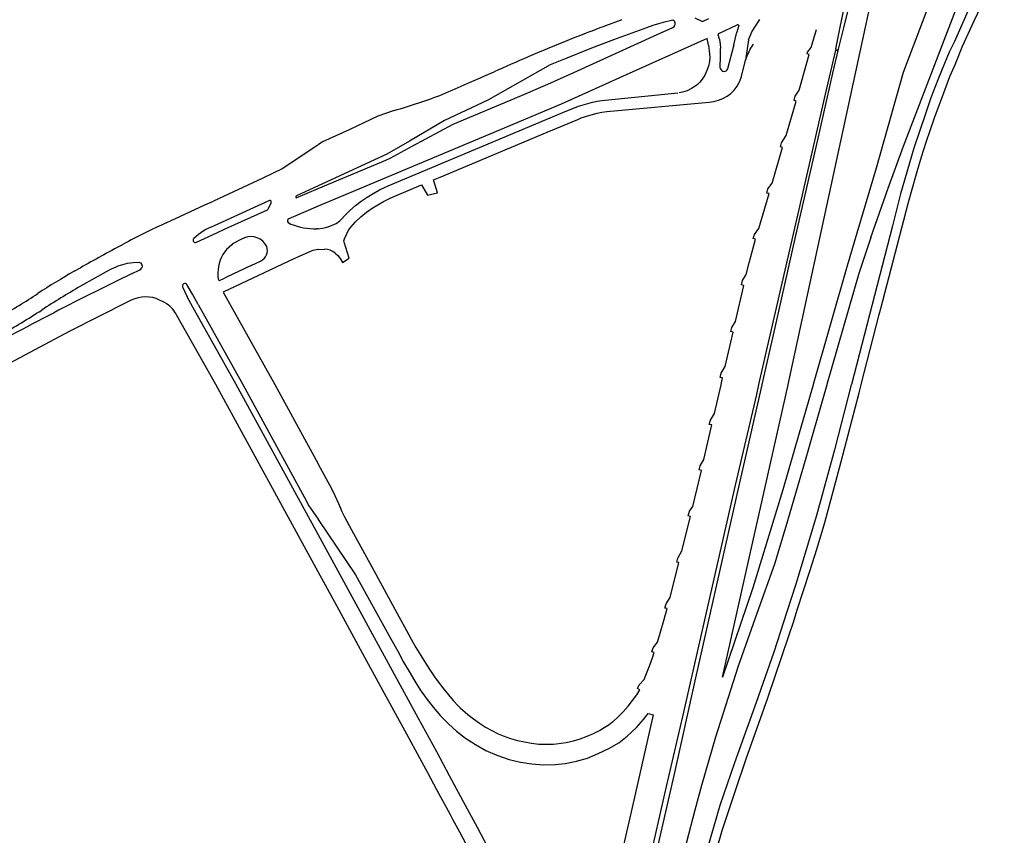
# Model space of a CAD drawing. Extents: x 148869 to 161638, y 453607 to 469810.
# Tile 998 of 1056: x 159149.74 to 159153.85, y 459853.94 to 459857.34. Entities that reach past the tile are written whole.
import ezdxf

# ---------------------------------------------------------------- set-up
doc = ezdxf.new("R2010")
doc.units = 0
doc.layers.add('LKI_V01_KANTRIJWEG', color=252, linetype='CONTINUOUS')

msp = doc.modelspace()

# ---------------------------------------------------------------- linework, layer by layer
at = {"layer": 'LKI_V01_KANTRIJWEG'}
for p, q in [((159152.2534, 459857.3434), (159152.185, 459857.3179)), ((159152.2534, 459857.3434), (159152.185, 459857.3179)), ((159152.4003, 459857.2809), (159152.4667, 459857.3112)), ((159152.4003, 459857.2809), (159152.4667, 459857.3112)), ((159152.6584, 459857.2862), (159152.7353, 459857.3218)), ((159152.6584, 459857.2862), (159152.7353, 459857.3218)), ((159152.7416, 459857.3197), (159152.7342, 459857.2911)), ((159152.7416, 459857.3197), (159152.7342, 459857.2911)), ((159152.6609, 459857.2625), (159152.6559, 459857.2805)), ((159152.6609, 459857.2625), (159152.6559, 459857.2805)), ((159152.7212, 459857.239), (159152.7342, 459857.2911)), ((159152.7212, 459857.239), (159152.7342, 459857.2911)), ((159152.7826, 459857.2597), (159152.7905, 459857.2781)), ((159152.7826, 459857.2597), (159152.7905, 459857.2781)), ((159152.6146, 459857.2374), (159152.6091, 459857.2642)), ((159152.6146, 459857.2374), (159152.6091, 459857.2642)), ((159152.6146, 459857.2374), (159152.6197, 459857.2014)), ((159152.6146, 459857.2374), (159152.6197, 459857.2014)), ((159152.7212, 459857.239), (159152.6954, 459857.1382)), ((159152.7212, 459857.239), (159152.6954, 459857.1382)), ((159152.7826, 459857.2597), (159152.7696, 459857.174)), ((159152.7826, 459857.2597), (159152.7696, 459857.174)), ((159151.6834, 459857.1098), (159151.7191, 459857.1256)), ((159151.6834, 459857.1098), (159151.7191, 459857.1256)), ((159150.7521, 459856.6819), (159150.5457, 459856.5854)), ((159150.7521, 459856.6819), (159150.5457, 459856.5854)), ((159150.8915, 459856.5994), (159150.9831, 459856.6376)), ((159150.8915, 459856.5994), (159150.9831, 459856.6376)), ((159150.9831, 459856.6493), (159150.8931, 459856.6078)), ((159150.9831, 459856.6493), (159150.8931, 459856.6078)), ((159153.4506, 459856.5747), (159153.4641, 459856.6259)), ((159153.4506, 459856.5747), (159153.4641, 459856.6259)), ((159150.5102, 459856.5691), (159150.5457, 459856.5854)), ((159150.5102, 459856.5691), (159150.5457, 459856.5854)), ((159150.78, 459856.5882), (159150.5828, 459856.4974)), ((159150.78, 459856.5882), (159150.5828, 459856.4974)), ((159150.7759, 459856.5542), (159150.7867, 459856.5784)), ((159150.7759, 459856.5542), (159150.7867, 459856.5784)), ((159153.3353, 459856.1366), (159153.4506, 459856.5747)), ((159153.3353, 459856.1366), (159153.4506, 459856.5747)), ((159150.3481, 459856.4948), (159150.5102, 459856.5691)), ((159150.3481, 459856.4948), (159150.5102, 459856.5691)), ((159150.5946, 459856.4694), (159150.7719, 459856.549)), ((159150.5946, 459856.4694), (159150.7719, 459856.549)), ((159150.9831, 459856.5648), (159150.8615, 459856.5116)), ((159150.9831, 459856.5648), (159150.8615, 459856.5116)), ((159150.5828, 459856.4974), (159150.5485, 459856.4816)), ((159150.5828, 459856.4974), (159150.5485, 459856.4816)), ((159150.8586, 459856.4959), (159150.8697, 459856.4892)), ((159150.8586, 459856.4959), (159150.8697, 459856.4892)), ((159150.4747, 459856.4134), (159150.5601, 459856.4532)), ((159150.4747, 459856.4134), (159150.5601, 459856.4532)), ((159150.5601, 459856.4532), (159150.5946, 459856.4694)), ((159150.5601, 459856.4532), (159150.5946, 459856.4694)), ((159150.9831, 459856.4697), (159150.978, 459856.4697)), ((159150.9831, 459856.4697), (159150.978, 459856.4697)), ((159153.2359, 459856.4507), (159153.1948, 459856.315)), ((159153.2359, 459856.4507), (159153.1948, 459856.315)), ((159153.2936, 459856.4335), (159153.2432, 459856.2823)), ((159153.2936, 459856.4335), (159153.2432, 459856.2823)), ((159150.1652, 459856.4031), (159150.1688, 459856.4056)), ((159150.1652, 459856.4031), (159150.1688, 459856.4056)), ((159150.9831, 459856.3836), (159150.9818, 459856.3834)), ((159150.9831, 459856.3836), (159150.9818, 459856.3834)), ((159150.9831, 459856.3836), (159151.0102, 459856.3843)), ((159150.9831, 459856.3836), (159151.0102, 459856.3843)), ((159150.7035, 459856.3156), (159150.7432, 459856.3346)), ((159150.7035, 459856.3156), (159150.7432, 459856.3346)), ((159151.0859, 459856.3284), (159151.1128, 459856.3472)), ((159151.0859, 459856.3284), (159151.1128, 459856.3472)), ((159149.9633, 459856.2922), (159149.9898, 459856.3069)), ((159149.9633, 459856.2922), (159149.9898, 459856.3069)), ((159150.11, 459856.2964), (159149.9902, 459856.2299)), ((159150.11, 459856.2964), (159149.9902, 459856.2299)), ((159153.1948, 459856.315), (159153.0527, 459855.8195)), ((159153.1948, 459856.315), (159153.0527, 459855.8195)), ((159153.2432, 459856.2823), (159153.1103, 459855.8195)), ((159153.2432, 459856.2823), (159153.1103, 459855.8195)), ((159150.5715, 459856.254), (159150.5953, 459856.2649)), ((159150.5715, 459856.254), (159150.5953, 459856.2649)), ((159150.417, 459856.2267), (159150.4358, 459856.1858)), ((159150.417, 459856.2267), (159150.4358, 459856.1858)), ((159150.4582, 459856.197), (159150.4348, 459856.2373)), ((159150.4582, 459856.197), (159150.4348, 459856.2373)), ((159150.5867, 459856.2047), (159150.8022, 459855.8195)), ((159150.5867, 459856.2047), (159150.8022, 459855.8195)), ((159150.3475, 459856.1588), (159150.3069, 459856.1778)), ((159150.3475, 459856.1588), (159150.3069, 459856.1778)), ((159150.3503, 459856.1567), (159150.3475, 459856.1588)), ((159150.3503, 459856.1567), (159150.3475, 459856.1588)), ((159150.4596, 459856.1417), (159150.4358, 459856.1858)), ((159150.4596, 459856.1417), (159150.4358, 459856.1858)), ((159150.4824, 459856.153), (159150.4582, 459856.197)), ((159150.4824, 459856.153), (159150.4582, 459856.197)), ((159150.4864, 459856.0941), (159150.4596, 459856.1417)), ((159150.4864, 459856.0941), (159150.4596, 459856.1417)), ((159150.4824, 459856.153), (159150.509, 459856.1055)), ((159150.4824, 459856.153), (159150.509, 459856.1055)), ((159153.3287, 459856.1115), (159153.3353, 459856.1366)), ((159153.3287, 459856.1115), (159153.3353, 459856.1366)), ((159150.5565, 459855.8195), (159150.3934, 459856.108)), ((159150.5565, 459855.8195), (159150.3934, 459856.108)), ((159150.6411, 459855.8195), (159150.4864, 459856.0941)), ((159150.6411, 459855.8195), (159150.4864, 459856.0941)), ((159150.509, 459856.1055), (159150.6693, 459855.8195)), ((159150.509, 459856.1055), (159150.6693, 459855.8195)), ((159153.2541, 459855.8195), (159153.3287, 459856.1115)), ((159153.2541, 459855.8195), (159153.3287, 459856.1115)), ((159150.9831, 459855.0368), (159150.5565, 459855.8195)), ((159150.9831, 459855.0368), (159150.5565, 459855.8195)), ((159150.9831, 459855.1928), (159150.6411, 459855.8195)), ((159150.9831, 459855.1928), (159150.6411, 459855.8195)), ((159150.8023, 459855.8195), (159150.9831, 459855.487)), ((159150.8023, 459855.8195), (159150.9831, 459855.487))]:
    msp.add_line(p, q, dxfattribs=at)
for points in [[(159153.6282, 459857.6587), (159153.6189, 459857.6225), (159153.4291, 459857.1234), (159153.316, 459856.7226), (159153.2359, 459856.4507)], [(159153.6282, 459857.6587), (159153.6189, 459857.6225), (159153.4291, 459857.1234), (159153.316, 459856.7226), (159153.2359, 459856.4507)], [(159153.2936, 459856.4335), (159153.3668, 459856.6401), (159153.4301, 459856.8147), (159153.6677, 459857.434), (159153.7142, 459857.5639), (159153.7415, 459857.6523)], [(159153.2936, 459856.4335), (159153.3668, 459856.6401), (159153.4301, 459856.8147), (159153.6677, 459857.434), (159153.7142, 459857.5639), (159153.7415, 459857.6523)], [(159153.8094, 459857.6286), (159153.71, 459857.4048), (159153.6429, 459857.2524), (159153.6211, 459857.2075), (159153.6012, 459857.1597), (159153.5741, 459857.0918), (159153.5447, 459857.0166), (159153.5217, 459856.9507), (159153.4739, 459856.8065), (159153.4178, 459856.6157), (159153.3847, 459856.4824), (159153.2125, 459855.8195)], [(159153.8094, 459857.6286), (159153.71, 459857.4048), (159153.6429, 459857.2524), (159153.6211, 459857.2075), (159153.6012, 459857.1597), (159153.5741, 459857.0918), (159153.5447, 459857.0166), (159153.5217, 459856.9507), (159153.4739, 459856.8065), (159153.4178, 459856.6157), (159153.3847, 459856.4824), (159153.2125, 459855.8195)], [(159153.4641, 459856.6259), (159153.487, 459856.7085), (159153.5059, 459856.7709), (159153.5256, 459856.832), (159153.5617, 459856.9376), (159153.5886, 459857.0117), (159153.6238, 459857.1063), (159153.6477, 459857.1596), (159153.6772, 459857.2325), (159153.7259, 459857.3385), (159153.7536, 459857.3967), (159153.7971, 459857.4911), (159153.8518, 459857.6056)], [(159153.4641, 459856.6259), (159153.487, 459856.7085), (159153.5059, 459856.7709), (159153.5256, 459856.832), (159153.5617, 459856.9376), (159153.5886, 459857.0117), (159153.6238, 459857.1063), (159153.6477, 459857.1596), (159153.6772, 459857.2325), (159153.7259, 459857.3385), (159153.7536, 459857.3967), (159153.7971, 459857.4911), (159153.8518, 459857.6056)], [(159152.9489, 459855.8195), (159153.3014, 459857.4486), (159153.3037, 459857.4594)], [(159152.9489, 459855.8195), (159153.3014, 459857.4486), (159153.3037, 459857.4594)], [(159153.2013, 459857.3999), (159153.1801, 459857.3094), (159153.1575, 459857.2201)], [(159153.2013, 459857.3999), (159153.1801, 459857.3094), (159153.1575, 459857.2201)], [(159153.1479, 459857.2221), (159153.1656, 459857.3119), (159153.1829, 459857.3914)], [(159153.1479, 459857.2221), (159153.1656, 459857.3119), (159153.1829, 459857.3914)], [(159152.383, 459857.3189), (159152.3564, 459857.31), (159152.2183, 459857.2591), (159152.1268, 459857.2242), (159152.0225, 459857.1829), (159151.9541, 459857.1548), (159151.6932, 459857.0065), (159151.512, 459856.9218), (159151.3649, 459856.8363)], [(159152.383, 459857.3189), (159152.3564, 459857.31), (159152.2183, 459857.2591), (159152.1268, 459857.2242), (159152.0225, 459857.1829), (159151.9541, 459857.1548), (159151.6932, 459857.0065), (159151.512, 459856.9218), (159151.3649, 459856.8363)], [(159152.4725, 459857.3377), (159152.4692, 459857.3396), (159152.4655, 459857.3408), (159152.4605, 459857.3407), (159152.426, 459857.332), (159152.4068, 459857.3266), (159152.383, 459857.3189)], [(159152.4725, 459857.3377), (159152.4692, 459857.3396), (159152.4655, 459857.3408), (159152.4605, 459857.3407), (159152.426, 459857.332), (159152.4068, 459857.3266), (159152.383, 459857.3189)], [(159152.5587, 459857.3506), (159152.5906, 459857.3356), (159152.6172, 459857.3485)], [(159152.5587, 459857.3506), (159152.5906, 459857.3356), (159152.6172, 459857.3485)], [(159152.7905, 459857.2781), (159152.7971, 459857.2923), (159152.8085, 459857.3123), (159152.83, 459857.3438)], [(159152.7905, 459857.2781), (159152.7971, 459857.2923), (159152.8085, 459857.3123), (159152.83, 459857.3438)], [(159151.3768, 459856.8148), (159151.5474, 459856.9072), (159151.8332, 459857.0272), (159151.9435, 459857.0742), (159152.053, 459857.1225), (159152.4003, 459857.2809)], [(159151.3768, 459856.8148), (159151.5474, 459856.9072), (159151.8332, 459857.0272), (159151.9435, 459857.0742), (159152.053, 459857.1225), (159152.4003, 459857.2809)], [(159152.978, 459857.0232), (159152.9944, 459857.0483), (159153.0364, 459857.1978), (159153.0271, 459857.2003), (159153.0291, 459857.208), (159153.0445, 459857.2278), (159153.0672, 459857.3025)], [(159152.978, 459857.0232), (159152.9944, 459857.0483), (159153.0364, 459857.1978), (159153.0271, 459857.2003), (159153.0291, 459857.208), (159153.0445, 459857.2278), (159153.0672, 459857.3025)], [(159152.6091, 459857.2642), (159152.2706, 459857.1126), (159151.9989, 459856.9909), (159151.7449, 459856.8834), (159150.9831, 459856.5648)], [(159152.6091, 459857.2642), (159152.2706, 459857.1126), (159151.9989, 459856.9909), (159151.7449, 459856.8834), (159150.9831, 459856.5648)], [(159152.6609, 459857.2625), (159152.6607, 459857.2609), (159152.6644, 459857.2405), (159152.6659, 459857.2246), (159152.6658, 459857.2234)], [(159152.6609, 459857.2625), (159152.6607, 459857.2609), (159152.6644, 459857.2405), (159152.6659, 459857.2246), (159152.6658, 459857.2234)], [(159152.7696, 459857.174), (159152.7765, 459857.1931), (159152.785, 459857.2112), (159152.7898, 459857.2202), (159152.803, 459857.2407)], [(159152.7696, 459857.174), (159152.7765, 459857.1931), (159152.785, 459857.2112), (159152.7898, 459857.2202), (159152.803, 459857.2407)], [(159152.62, 459857.1995), (159152.6203, 459857.1863), (159152.619, 459857.1694), (159152.6149, 459857.1497), (159152.6087, 459857.1307), (159152.6004, 459857.1122), (159152.5891, 459857.0955), (159152.5793, 459857.083), (159152.5691, 459857.0727), (159152.5625, 459857.0676)], [(159152.62, 459857.1995), (159152.6203, 459857.1863), (159152.619, 459857.1694), (159152.6149, 459857.1497), (159152.6087, 459857.1307), (159152.6004, 459857.1122), (159152.5891, 459857.0955), (159152.5793, 459857.083), (159152.5691, 459857.0727), (159152.5625, 459857.0676)], [(159152.6657, 459857.1384), (159152.6637, 459857.1451), (159152.6661, 459857.1888), (159152.6658, 459857.2234)], [(159152.6657, 459857.1384), (159152.6637, 459857.1451), (159152.6661, 459857.1888), (159152.6658, 459857.2234)], [(159153.1479, 459857.2221), (159153.1025, 459857.0322), (159152.9914, 459856.5448), (159152.8249, 459855.8195)], [(159153.1479, 459857.2221), (159153.1025, 459857.0322), (159152.9914, 459856.5448), (159152.8249, 459855.8195)], [(159153.1575, 459857.2201), (159153.1331, 459857.1196), (159153.0708, 459856.842), (159152.979, 459856.4421), (159152.8899, 459856.0441), (159152.8385, 459855.8195)], [(159153.1575, 459857.2201), (159153.1331, 459857.1196), (159153.0708, 459856.842), (159152.979, 459856.4421), (159152.8899, 459856.0441), (159152.8385, 459855.8195)], [(159152.1157, 459856.9434), (159152.1503, 459856.953), (159152.17, 459856.9567), (159152.19, 459856.9593), (159152.6175, 459856.9982), (159152.6375, 459857.0014), (159152.6567, 459857.007), (159152.6754, 459857.014), (159152.6931, 459857.0234), (159152.7091, 459857.0356), (159152.7232, 459857.0495), (159152.7354, 459857.0651), (159152.7469, 459857.087), (159152.7529, 459857.1059), (159152.7696, 459857.174)], [(159152.1157, 459856.9434), (159152.1503, 459856.953), (159152.17, 459856.9567), (159152.19, 459856.9593), (159152.6175, 459856.9982), (159152.6375, 459857.0014), (159152.6567, 459857.007), (159152.6754, 459857.014), (159152.6931, 459857.0234), (159152.7091, 459857.0356), (159152.7232, 459857.0495), (159152.7354, 459857.0651), (159152.7469, 459857.087), (159152.7529, 459857.1059), (159152.7696, 459857.174)], [(159152.5625, 459857.0676), (159152.5436, 459857.0557), (159152.5256, 459857.0465), (159152.5064, 459857.0408), (159152.4931, 459857.0382)], [(159152.5625, 459857.0676), (159152.5436, 459857.0557), (159152.5256, 459857.0465), (159152.5064, 459857.0408), (159152.4931, 459857.0382)], [(159150.9831, 459856.4697), (159151.0012, 459856.4724), (159151.021, 459856.4767), (159151.0399, 459856.4828), (159151.0584, 459856.4913), (159151.0749, 459856.5033), (159151.1024, 459856.5327), (159151.1162, 459856.5463), (159151.1402, 459856.5674), (159151.1634, 459856.5846), (159151.1884, 459856.6012), (159151.2139, 459856.6172), (159151.2402, 459856.6319), (159151.2613, 459856.6425), (159151.2761, 459856.6493), (159152.0067, 459856.9557), (159152.0719, 459856.9818), (159152.0911, 459856.9881), (159152.1298, 459856.9982), (159152.1494, 459857.0025), (159152.1691, 459857.0053), (159152.4868, 459857.0372)], [(159150.9831, 459856.4697), (159151.0012, 459856.4724), (159151.021, 459856.4767), (159151.0399, 459856.4828), (159151.0584, 459856.4913), (159151.0749, 459856.5033), (159151.1024, 459856.5327), (159151.1162, 459856.5463), (159151.1402, 459856.5674), (159151.1634, 459856.5846), (159151.1884, 459856.6012), (159151.2139, 459856.6172), (159151.2402, 459856.6319), (159151.2613, 459856.6425), (159151.2761, 459856.6493), (159152.0067, 459856.9557), (159152.0719, 459856.9818), (159152.0911, 459856.9881), (159152.1298, 459856.9982), (159152.1494, 459857.0025), (159152.1691, 459857.0053), (159152.4868, 459857.0372)], [(159152.668, 459855.8195), (159152.6742, 459855.8465), (159152.6644, 459855.8488), (159152.6685, 459855.8666), (159152.6853, 459855.8944), (159152.718, 459856.0377), (159152.7081, 459856.04), (159152.7122, 459856.0575), (159152.7284, 459856.0829), (159152.7624, 459856.2329), (159152.7527, 459856.236), (159152.7568, 459856.2541), (159152.7734, 459856.2791), (159152.7846, 459856.3278), (159152.8121, 459856.4261), (159152.8023, 459856.4291), (159152.8074, 459856.4459), (159152.8252, 459856.4705), (159152.8683, 459856.6166), (159152.8589, 459856.6191), (159152.864, 459856.6364), (159152.8811, 459856.6609), (159152.9252, 459856.8099), (159152.9156, 459856.8125), (159152.9205, 459856.8295), (159152.9397, 459856.8591), (159152.9819, 459857.0033), (159152.9728, 459857.0061), (159152.978, 459857.0232)], [(159152.668, 459855.8195), (159152.6742, 459855.8465), (159152.6644, 459855.8488), (159152.6685, 459855.8666), (159152.6853, 459855.8944), (159152.718, 459856.0377), (159152.7081, 459856.04), (159152.7122, 459856.0575), (159152.7284, 459856.0829), (159152.7624, 459856.2329), (159152.7527, 459856.236), (159152.7568, 459856.2541), (159152.7734, 459856.2791), (159152.7846, 459856.3278), (159152.8121, 459856.4261), (159152.8023, 459856.4291), (159152.8074, 459856.4459), (159152.8252, 459856.4705), (159152.8683, 459856.6166), (159152.8589, 459856.6191), (159152.864, 459856.6364), (159152.8811, 459856.6609), (159152.9252, 459856.8099), (159152.9156, 459856.8125), (159152.9205, 459856.8295), (159152.9397, 459856.8591), (159152.9819, 459857.0033), (159152.9728, 459857.0061), (159152.978, 459857.0232)], [(159151.3013, 459856.9641), (159151.2331, 459856.9396), (159151.1126, 459856.8835), (159151.0023, 459856.833), (159150.9831, 459856.8202)], [(159151.3013, 459856.9641), (159151.2331, 459856.9396), (159151.1126, 459856.8835), (159151.0023, 459856.833), (159150.9831, 459856.8202)], [(159152.0694, 459856.9267), (159152.0835, 459856.9328), (159152.1157, 459856.9434)], [(159152.0694, 459856.9267), (159152.0835, 459856.9328), (159152.1157, 459856.9434)], [(159151.1128, 459856.3472), (159151.0928, 459856.4131), (159151.0916, 459856.4198), (159151.0932, 459856.4276), (159151.1018, 459856.4459), (159151.1111, 459856.4636), (159151.1195, 459856.4767), (159151.14, 459856.4988), (159151.162, 459856.5197), (159151.1854, 459856.5389), (159151.21, 459856.5562), (159151.2573, 459856.5841), (159151.2844, 459856.5977), (159151.3143, 459856.6108), (159151.4152, 459856.6528), (159151.441, 459856.6098), (159151.4824, 459856.6203), (159151.4658, 459856.6737), (159151.4931, 459856.6859), (159151.9411, 459856.8735), (159152.0694, 459856.9267)], [(159151.1128, 459856.3472), (159151.0928, 459856.4131), (159151.0916, 459856.4198), (159151.0932, 459856.4276), (159151.1018, 459856.4459), (159151.1111, 459856.4636), (159151.1195, 459856.4767), (159151.14, 459856.4988), (159151.162, 459856.5197), (159151.1854, 459856.5389), (159151.21, 459856.5562), (159151.2573, 459856.5841), (159151.2844, 459856.5977), (159151.3143, 459856.6108), (159151.4152, 459856.6528), (159151.441, 459856.6098), (159151.4824, 459856.6203), (159151.4658, 459856.6737), (159151.4931, 459856.6859), (159151.9411, 459856.8735), (159152.0694, 459856.9267)], [(159150.9819, 459856.8194), (159150.8337, 459856.7201), (159150.7521, 459856.6819)], [(159150.9819, 459856.8194), (159150.8337, 459856.7201), (159150.7521, 459856.6819)], [(159151.3649, 459856.8363), (159151.2701, 459856.7811), (159150.9831, 459856.6493)], [(159151.3649, 459856.8363), (159151.2701, 459856.7811), (159150.9831, 459856.6493)], [(159150.9831, 459856.6376), (159151.2667, 459856.7559), (159151.2846, 459856.7648), (159151.3768, 459856.8148)], [(159150.9831, 459856.6376), (159151.2667, 459856.7559), (159151.2846, 459856.7648), (159151.3768, 459856.8148)], [(159150.666, 459856.4271), (159150.6262, 459856.4069), (159150.6223, 459856.4033)], [(159150.666, 459856.4271), (159150.6262, 459856.4069), (159150.6223, 459856.4033)], [(159150.6223, 459856.4033), (159150.6005, 459856.383), (159150.5853, 459856.3627)], [(159150.6223, 459856.4033), (159150.6005, 459856.383), (159150.5853, 459856.3627)], [(159150.9538, 459856.3768), (159150.8821, 459856.3438), (159150.5867, 459856.2047)], [(159150.9538, 459856.3768), (159150.8821, 459856.3438), (159150.5867, 459856.2047)], [(159151.0546, 459856.3685), (159151.066, 459856.3579), (159151.0756, 459856.3453), (159151.0859, 459856.3284)], [(159151.0546, 459856.3685), (159151.066, 459856.3579), (159151.0756, 459856.3453), (159151.0859, 459856.3284)], [(159150.2356, 459856.3294), (159150.2107, 459856.3269), (159150.1857, 459856.324)], [(159150.2356, 459856.3294), (159150.2107, 459856.3269), (159150.1857, 459856.324)], [(159150.2065, 459856.2831), (159150.2356, 459856.2968), (159150.242, 459856.3014)], [(159150.2065, 459856.2831), (159150.2356, 459856.2968), (159150.242, 459856.3014)], [(159150.7035, 459856.3156), (159150.6005, 459856.2677), (159150.5953, 459856.2649)], [(159150.7035, 459856.3156), (159150.6005, 459856.2677), (159150.5953, 459856.2649)], [(159150.1887, 459856.1647), (159149.945, 459856.0412), (159149.6075, 459855.8627)], [(159150.1887, 459856.1647), (159149.945, 459856.0412), (159149.6075, 459855.8627)], [(159150.6693, 459855.8195), (159150.9264, 459855.3471), (159150.9452, 459855.3126), (159150.9831, 459855.256)], [(159150.6693, 459855.8195), (159150.9264, 459855.3471), (159150.9452, 459855.3126), (159150.9831, 459855.256)], [(159152.8249, 459855.8195), (159152.8246, 459855.8183), (159152.8153, 459855.7777), (159152.7268, 459855.3984), (159152.5072, 459854.4323), (159152.439, 459854.1396), (159152.3133, 459853.5872), (159152.238, 459853.2582), (159152.005, 459852.2455), (159151.7739, 459851.2488), (159151.6778, 459850.8336)], [(159152.8249, 459855.8195), (159152.8246, 459855.8183), (159152.8153, 459855.7777), (159152.7268, 459855.3984), (159152.5072, 459854.4323), (159152.439, 459854.1396), (159152.3133, 459853.5872), (159152.238, 459853.2582), (159152.005, 459852.2455), (159151.7739, 459851.2488), (159151.6778, 459850.8336)], [(159152.8385, 459855.8195), (159152.8382, 459855.8183), (159152.7436, 459855.4028), (159152.6518, 459854.994), (159152.5614, 459854.5932), (159152.4698, 459854.1846), (159152.3395, 459853.6134), (159152.2552, 459853.2403), (159152.0608, 459852.3758), (159151.712, 459850.8265)], [(159152.8385, 459855.8195), (159152.8382, 459855.8183), (159152.7436, 459855.4028), (159152.6518, 459854.994), (159152.5614, 459854.5932), (159152.4698, 459854.1846), (159152.3395, 459853.6134), (159152.2552, 459853.2403), (159152.0608, 459852.3758), (159151.712, 459850.8265)], [(159153.1103, 459855.8195), (159153.1099, 459855.8183), (159153.0218, 459855.5114), (159152.9388, 459855.2251), (159152.891, 459855.0682), (159152.8172, 459854.8623), (159152.7394, 459854.6423), (159152.697, 459854.5113), (159152.6452, 459854.3457), (159152.586, 459854.1439), (159152.5584, 459854.0404), (159152.5232, 459853.9063), (159152.4695, 459853.6915), (159152.3794, 459853.2981), (159152.2432, 459852.693), (159152.1405, 459852.2378), (159152.0607, 459851.8797), (159151.9646, 459851.4542), (159151.8231, 459850.8208), (159151.8229, 459850.8195)], [(159153.1103, 459855.8195), (159153.1099, 459855.8183), (159153.0218, 459855.5114), (159152.9388, 459855.2251), (159152.891, 459855.0682), (159152.8172, 459854.8623), (159152.7394, 459854.6423), (159152.697, 459854.5113), (159152.6452, 459854.3457), (159152.586, 459854.1439), (159152.5584, 459854.0404), (159152.5232, 459853.9063), (159152.4695, 459853.6915), (159152.3794, 459853.2981), (159152.2432, 459852.693), (159152.1405, 459852.2378), (159152.0607, 459851.8797), (159151.9646, 459851.4542), (159151.8231, 459850.8208), (159151.8229, 459850.8195)], [(159153.2125, 459855.8195), (159153.2122, 459855.8183), (159153.1421, 459855.5466), (159153.0673, 459855.272), (159152.9801, 459854.9849), (159152.9431, 459854.8692), (159152.8888, 459854.7011), (159152.8149, 459854.4897), (159152.7246, 459854.2386), (159152.6631, 459854.0591), (159152.6065, 459853.8677), (159152.5932, 459853.817), (159152.4942, 459853.3866), (159152.4482, 459853.1876), (159152.2499, 459852.3234), (159152.0693, 459851.5273), (159151.9073, 459850.8208), (159151.907, 459850.8195)], [(159153.2125, 459855.8195), (159153.2122, 459855.8183), (159153.1421, 459855.5466), (159153.0673, 459855.272), (159152.9801, 459854.9849), (159152.9431, 459854.8692), (159152.8888, 459854.7011), (159152.8149, 459854.4897), (159152.7246, 459854.2386), (159152.6631, 459854.0591), (159152.6065, 459853.8677), (159152.5932, 459853.817), (159152.4942, 459853.3866), (159152.4482, 459853.1876), (159152.2499, 459852.3234), (159152.0693, 459851.5273), (159151.9073, 459850.8208), (159151.907, 459850.8195)], [(159152.5226, 459853.3335), (159152.5523, 459853.4632), (159152.5865, 459853.6144), (159152.6147, 459853.7376), (159152.6322, 459853.8112), (159152.6509, 459853.8848), (159152.6606, 459853.9156), (159152.6727, 459853.9546), (159152.7277, 459854.1227), (159152.7733, 459854.2551), (159152.8636, 459854.5091), (159152.952, 459854.7731), (159152.9701, 459854.8264), (159152.9864, 459854.8771), (159153.039, 459855.0384), (159153.0694, 459855.1354), (159153.1017, 459855.2426), (159153.1688, 459855.4916), (159153.2452, 459855.7843), (159153.2538, 459855.8183), (159153.2541, 459855.8195)], [(159152.5226, 459853.3335), (159152.5523, 459853.4632), (159152.5865, 459853.6144), (159152.6147, 459853.7376), (159152.6322, 459853.8112), (159152.6509, 459853.8848), (159152.6606, 459853.9156), (159152.6727, 459853.9546), (159152.7277, 459854.1227), (159152.7733, 459854.2551), (159152.8636, 459854.5091), (159152.952, 459854.7731), (159152.9701, 459854.8264), (159152.9864, 459854.8771), (159153.039, 459855.0384), (159153.0694, 459855.1354), (159153.1017, 459855.2426), (159153.1688, 459855.4916), (159153.2452, 459855.7843), (159153.2538, 459855.8183), (159153.2541, 459855.8195)], [(159152.5503, 459855.3094), (159152.5857, 459855.4603), (159152.5759, 459855.4625), (159152.5807, 459855.4798), (159152.5958, 459855.5058), (159152.6289, 459855.6499), (159152.6187, 459855.6516), (159152.6232, 459855.6696), (159152.6398, 459855.6972), (159152.6677, 459855.8183), (159152.668, 459855.8195)], [(159152.5503, 459855.3094), (159152.5857, 459855.4603), (159152.5759, 459855.4625), (159152.5807, 459855.4798), (159152.5958, 459855.5058), (159152.6289, 459855.6499), (159152.6187, 459855.6516), (159152.6232, 459855.6696), (159152.6398, 459855.6972), (159152.6677, 459855.8183), (159152.668, 459855.8195)], [(159153.0527, 459855.8195), (159153.0524, 459855.8183), (159152.9737, 459855.5436), (159152.9256, 459855.3786), (159152.8673, 459855.1875), (159152.8003, 459854.9698), (159152.6741, 459854.5957), (159152.7883, 459855.1057), (159152.9486, 459855.8183), (159152.9489, 459855.8195)], [(159153.0527, 459855.8195), (159153.0524, 459855.8183), (159152.9737, 459855.5436), (159152.9256, 459855.3786), (159152.8673, 459855.1875), (159152.8003, 459854.9698), (159152.6741, 459854.5957), (159152.7883, 459855.1057), (159152.9486, 459855.8183), (159152.9489, 459855.8195)], [(159150.9831, 459855.487), (159150.9838, 459855.4857), (159151.0391, 459855.3843), (159151.0537, 459855.3555), (159151.0691, 459855.3212), (159151.0764, 459855.3024), (159151.0824, 459855.2882), (159151.0934, 459855.2658), (159151.1234, 459855.211), (159151.2077, 459855.0568), (159151.3202, 459854.8502), (159151.3526, 459854.7904), (159151.3723, 459854.7552), (159151.3924, 459854.7206), (159151.413, 459854.6859), (159151.4356, 459854.65), (159151.4561, 459854.6183), (159151.4734, 459854.5936), (159151.4914, 459854.5691), (159151.5096, 459854.5453), (159151.5289, 459854.5219), (159151.5485, 459854.4991), (159151.5687, 459854.4768), (159151.5774, 459854.4683), (159151.6099, 459854.4404), (159151.6334, 459854.4216), (159151.6574, 459854.4035), (159151.6828, 459854.3871), (159151.7092, 459854.3725), (159151.7364, 459854.3594)], [(159150.9831, 459855.487), (159150.9838, 459855.4857), (159151.0391, 459855.3843), (159151.0537, 459855.3555), (159151.0691, 459855.3212), (159151.0764, 459855.3024), (159151.0824, 459855.2882), (159151.0934, 459855.2658), (159151.1234, 459855.211), (159151.2077, 459855.0568), (159151.3202, 459854.8502), (159151.3526, 459854.7904), (159151.3723, 459854.7552), (159151.3924, 459854.7206), (159151.413, 459854.6859), (159151.4356, 459854.65), (159151.4561, 459854.6183), (159151.4734, 459854.5936), (159151.4914, 459854.5691), (159151.5096, 459854.5453), (159151.5289, 459854.5219), (159151.5485, 459854.4991), (159151.5687, 459854.4768), (159151.5774, 459854.4683), (159151.6099, 459854.4404), (159151.6334, 459854.4216), (159151.6574, 459854.4035), (159151.6828, 459854.3871), (159151.7092, 459854.3725), (159151.7364, 459854.3594)], [(159152.2382, 459854.4302), (159152.2592, 459854.4518), (159152.2791, 459854.4743), (159152.2978, 459854.4981), (159152.3151, 459854.5228), (159152.3277, 459854.5431), (159152.318, 459854.548), (159152.3254, 459854.5638), (159152.3458, 459854.5864), (159152.3594, 459854.6188), (159152.3702, 459854.6466), (159152.3825, 459854.6814), (159152.3885, 459854.6986), (159152.3788, 459854.7015), (159152.3845, 459854.7188), (159152.4016, 459854.7416), (159152.4133, 459854.78), (159152.4289, 459854.8328), (159152.4427, 459854.883), (159152.4331, 459854.885), (159152.4378, 459854.9027), (159152.4552, 459854.9289), (159152.4918, 459855.0748), (159152.4824, 459855.0769), (159152.4865, 459855.0927), (159152.5044, 459855.1235), (159152.5399, 459855.2678), (159152.5307, 459855.2698), (159152.5364, 459855.2893), (159152.5503, 459855.3094)], [(159152.2382, 459854.4302), (159152.2592, 459854.4518), (159152.2791, 459854.4743), (159152.2978, 459854.4981), (159152.3151, 459854.5228), (159152.3277, 459854.5431), (159152.318, 459854.548), (159152.3254, 459854.5638), (159152.3458, 459854.5864), (159152.3594, 459854.6188), (159152.3702, 459854.6466), (159152.3825, 459854.6814), (159152.3885, 459854.6986), (159152.3788, 459854.7015), (159152.3845, 459854.7188), (159152.4016, 459854.7416), (159152.4133, 459854.78), (159152.4289, 459854.8328), (159152.4427, 459854.883), (159152.4331, 459854.885), (159152.4378, 459854.9027), (159152.4552, 459854.9289), (159152.4918, 459855.0748), (159152.4824, 459855.0769), (159152.4865, 459855.0927), (159152.5044, 459855.1235), (159152.5399, 459855.2678), (159152.5307, 459855.2698), (159152.5364, 459855.2893), (159152.5503, 459855.3094)], [(159150.9831, 459855.256), (159150.9839, 459855.2547), (159151.1401, 459855.0243), (159151.2877, 459854.7557), (159151.3161, 459854.7042), (159151.341, 459854.6588), (159151.3637, 459854.6193), (159151.3871, 459854.5797), (159151.4099, 459854.5428), (159151.4353, 459854.5076), (159151.4643, 459854.4708), (159151.4944, 459854.4351), (159151.5278, 459854.401), (159151.5622, 459854.3707), (159151.5991, 459854.3409), (159151.6407, 459854.3142), (159151.6839, 459854.29), (159151.7299, 459854.2696), (159151.7814, 459854.2524), (159151.8298, 459854.2411), (159151.8771, 459854.2341), (159151.9246, 459854.2302), (159151.9748, 459854.2312), (159152.0168, 459854.2357), (159152.0636, 459854.2444), (159152.1089, 459854.2582), (159152.1538, 459854.2768), (159152.1986, 459854.2973), (159152.2403, 459854.3221), (159152.2759, 459854.3493)], [(159150.9831, 459855.256), (159150.9839, 459855.2547), (159151.1401, 459855.0243), (159151.2877, 459854.7557), (159151.3161, 459854.7042), (159151.341, 459854.6588), (159151.3637, 459854.6193), (159151.3871, 459854.5797), (159151.4099, 459854.5428), (159151.4353, 459854.5076), (159151.4643, 459854.4708), (159151.4944, 459854.4351), (159151.5278, 459854.401), (159151.5622, 459854.3707), (159151.5991, 459854.3409), (159151.6407, 459854.3142), (159151.6839, 459854.29), (159151.7299, 459854.2696), (159151.7814, 459854.2524), (159151.8298, 459854.2411), (159151.8771, 459854.2341), (159151.9246, 459854.2302), (159151.9748, 459854.2312), (159152.0168, 459854.2357), (159152.0636, 459854.2444), (159152.1089, 459854.2582), (159152.1538, 459854.2768), (159152.1986, 459854.2973), (159152.2403, 459854.3221), (159152.2759, 459854.3493)], [(159151.9479, 459853.1622), (159151.9383, 459853.2173), (159151.9271, 459853.271), (159151.915, 459853.3237), (159151.9013, 459853.3772), (159151.8854, 459853.4278), (159151.8687, 459853.4815), (159151.8526, 459853.5316), (159151.8323, 459853.5819), (159151.8109, 459853.6335), (159151.7882, 459853.6856), (159151.7572, 459853.753), (159151.7255, 459853.8199), (159151.6938, 459853.8831), (159151.6493, 459853.9675), (159151.5994, 459854.0597), (159151.5329, 459854.1837), (159151.479, 459854.2839), (159151.4029, 459854.4235), (159150.9838, 459855.1915), (159150.9831, 459855.1928)], [(159151.9479, 459853.1622), (159151.9383, 459853.2173), (159151.9271, 459853.271), (159151.915, 459853.3237), (159151.9013, 459853.3772), (159151.8854, 459853.4278), (159151.8687, 459853.4815), (159151.8526, 459853.5316), (159151.8323, 459853.5819), (159151.8109, 459853.6335), (159151.7882, 459853.6856), (159151.7572, 459853.753), (159151.7255, 459853.8199), (159151.6938, 459853.8831), (159151.6493, 459853.9675), (159151.5994, 459854.0597), (159151.5329, 459854.1837), (159151.479, 459854.2839), (159151.4029, 459854.4235), (159150.9838, 459855.1915), (159150.9831, 459855.1928)], [(159151.4165, 459854.2422), (159151.3454, 459854.3726), (159151.3009, 459854.454), (159151.1785, 459854.6787), (159151.061, 459854.8947), (159150.9838, 459855.0355), (159150.9831, 459855.0368)], [(159151.4165, 459854.2422), (159151.3454, 459854.3726), (159151.3009, 459854.454), (159151.1785, 459854.6787), (159151.061, 459854.8947), (159150.9838, 459855.0355), (159150.9831, 459855.0368)], [(159151.7364, 459854.3594), (159151.7571, 459854.3511), (159151.7879, 459854.3404), (159151.8169, 459854.332), (159151.8462, 459854.3253), (159151.876, 459854.3201), (159151.9061, 459854.3166), (159151.9363, 459854.3157), (159151.9663, 459854.3165), (159151.9785, 459854.3173), (159152.0209, 459854.3233), (159152.0504, 459854.3299), (159152.0792, 459854.3386), (159152.1074, 459854.3492), (159152.1352, 459854.3611), (159152.1622, 459854.3746), (159152.1727, 459854.3809), (159152.1998, 459854.3986), (159152.2142, 459854.4091), (159152.2167, 459854.4113), (159152.2382, 459854.4302)], [(159151.7364, 459854.3594), (159151.7571, 459854.3511), (159151.7879, 459854.3404), (159151.8169, 459854.332), (159151.8462, 459854.3253), (159151.876, 459854.3201), (159151.9061, 459854.3166), (159151.9363, 459854.3157), (159151.9663, 459854.3165), (159151.9785, 459854.3173), (159152.0209, 459854.3233), (159152.0504, 459854.3299), (159152.0792, 459854.3386), (159152.1074, 459854.3492), (159152.1352, 459854.3611), (159152.1622, 459854.3746), (159152.1727, 459854.3809), (159152.1998, 459854.3986), (159152.2142, 459854.4091), (159152.2167, 459854.4113), (159152.2382, 459854.4302)], [(159152.2759, 459854.3493), (159152.3148, 459854.3861), (159152.3437, 459854.4192), (159152.3629, 459854.4441), (159152.3846, 459854.4382), (159152.2888, 459854.0201), (159152.1929, 459853.6044), (159152.0776, 459853.1081), (159151.947, 459852.5379), (159151.9359, 459852.5393), (159151.9439, 459852.6051), (159151.9506, 459852.6679), (159151.9561, 459852.7229), (159151.9606, 459852.7779), (159151.9631, 459852.8319), (159151.9637, 459852.8867), (159151.9644, 459852.94), (159151.9632, 459852.9961), (159151.9599, 459853.0504), (159151.9546, 459853.1071), (159151.9479, 459853.1622)], [(159152.2759, 459854.3493), (159152.3148, 459854.3861), (159152.3437, 459854.4192), (159152.3629, 459854.4441), (159152.3846, 459854.4382), (159152.2888, 459854.0201), (159152.1929, 459853.6044), (159152.0776, 459853.1081), (159151.947, 459852.5379), (159151.9359, 459852.5393), (159151.9439, 459852.6051), (159151.9506, 459852.6679), (159151.9561, 459852.7229), (159151.9606, 459852.7779), (159151.9631, 459852.8319), (159151.9637, 459852.8867), (159151.9644, 459852.94), (159151.9632, 459852.9961), (159151.9599, 459853.0504), (159151.9546, 459853.1071), (159151.9479, 459853.1622)], [(159151.8417, 459853.2993), (159151.8359, 459853.3211), (159151.8207, 459853.3769), (159151.8097, 459853.4155), (159151.798, 459853.454), (159151.7854, 459853.4921), (159151.7708, 459853.5295), (159151.7549, 459853.5689), (159151.7331, 459853.6226), (159151.7131, 459853.6688), (159151.6922, 459853.7143), (159151.6705, 459853.7599), (159151.6519, 459853.7979), (159151.6261, 459853.85), (159151.6032, 459853.8948), (159151.5753, 459853.9482), (159151.5467, 459854.0017), (159151.5366, 459854.0213), (159151.4799, 459854.1254), (159151.4417, 459854.196), (159151.4165, 459854.2422)], [(159151.8417, 459853.2993), (159151.8359, 459853.3211), (159151.8207, 459853.3769), (159151.8097, 459853.4155), (159151.798, 459853.454), (159151.7854, 459853.4921), (159151.7708, 459853.5295), (159151.7549, 459853.5689), (159151.7331, 459853.6226), (159151.7131, 459853.6688), (159151.6922, 459853.7143), (159151.6705, 459853.7599), (159151.6519, 459853.7979), (159151.6261, 459853.85), (159151.6032, 459853.8948), (159151.5753, 459853.9482), (159151.5467, 459854.0017), (159151.5366, 459854.0213), (159151.4799, 459854.1254), (159151.4417, 459854.196), (159151.4165, 459854.2422)]]:
    msp.add_lwpolyline(points, dxfattribs=at)
for centre, radius, start, end in [((159154.9789, 459849.8889), 7.937, 110.61081, 111.23783), ((159154.9789, 459849.8889), 7.937, 110.61081, 111.23783), ((159152.4577, 459857.3279), 0.019, 298.4275, 9.3255), ((159152.4577, 459857.3279), 0.019, 298.4275, 9.3255), ((159152.4672, 459857.33), 0.00927, 5.8681, 55.7324), ((159152.4672, 459857.33), 0.00927, 5.8681, 55.7324), ((159152.7371, 459857.3166), 0.00545, 34.8284, 109.2915), ((159152.7371, 459857.3166), 0.00545, 34.8284, 109.2915), ((159154.7639, 459850.4294), 7.3554, 111.20099, 111.8774), ((159154.7639, 459850.4294), 7.3554, 111.20099, 111.8774), ((159152.66, 459857.2821), 0.00444, 111.9219, 200.8826), ((159152.66, 459857.2821), 0.00444, 111.9219, 200.8826), ((159155.0158, 459849.7927), 8.0401, 111.85277, 112.48786), ((159155.0158, 459849.7927), 8.0401, 111.85277, 112.48786), ((159155.3346, 459849.0866), 8.8146, 113.2054, 114.21586), ((159155.3346, 459849.0866), 8.8146, 113.2054, 114.21586), ((159155.0273, 459849.7652), 8.0699, 112.48899, 113.09871), ((159155.0273, 459849.7652), 8.0699, 112.48899, 113.09871), ((159153.1526, 459857.221), 0.00492, 166.2565, 349.4564), ((159153.1526, 459857.221), 0.00492, 166.2565, 349.4564), ((159150.2669, 459860.3428), 3.5297, 292.3126, 293.6606), ((159150.2669, 459860.3428), 3.5297, 292.3126, 293.6606), ((159152.6806, 459857.143), 0.0156, 197.355, 342.0655), ((159152.6806, 459857.143), 0.0156, 197.355, 342.0655), ((159149.5911, 459861.4745), 4.8372, 293.3057, 294.6287), ((159149.5911, 459861.4745), 4.8372, 293.3057, 294.6287), ((159150.65, 459859.2579), 2.3844, 288.4316, 291.0111), ((159150.65, 459859.2579), 2.3844, 288.4316, 291.0111), ((159150.6398, 459859.2871), 2.4154, 285.894, 288.4402), ((159150.6398, 459859.2871), 2.4154, 285.894, 288.4402), ((159150.7811, 459856.5818), 0.00653, 328.8221, 99.3888), ((159150.7811, 459856.5818), 0.00653, 328.8221, 99.3888), ((159150.8952, 459856.603), 0.0052, 113.8092, 224.359), ((159150.8952, 459856.603), 0.0052, 113.8092, 224.359), ((159150.7674, 459856.5565), 0.00874, 300.82, 344.9161), ((159150.7674, 459856.5565), 0.00874, 300.82, 344.9161), ((159152.723, 459851.4961), 5.5342, 115.4121, 117.4851), ((159152.723, 459851.4961), 5.5342, 115.4121, 117.4851), ((159150.8643, 459856.5029), 0.00911, 108.3001, 230.9364), ((159150.8643, 459856.5029), 0.00911, 108.3001, 230.9364), ((159150.97, 459856.7361), 0.2665, 247.8883, 271.7162), ((159150.97, 459856.7361), 0.2665, 247.8883, 271.7162), ((159150.6375, 459856.2426), 0.2551, 110.4242, 132.9175), ((159150.6375, 459856.2426), 0.2551, 110.4242, 132.9175), ((159150.4705, 459856.4223), 0.00982, 133.5916, 295.2794), ((159150.4705, 459856.4223), 0.00982, 133.5916, 295.2794), ((159150.6961, 459856.3767), 0.0587, 110.539, 120.841), ((159150.6961, 459856.3767), 0.0587, 110.539, 120.841), ((159150.703, 459856.3644), 0.0727, 25.3821, 112.2357), ((159150.703, 459856.3644), 0.0727, 25.3821, 112.2357), ((159154.5211, 459848.2519), 9.242, 118.1198, 119.36027), ((159154.5211, 459848.2519), 9.242, 118.1198, 119.36027), ((159150.722, 459856.3792), 0.0494, 295.3355, 19.3554), ((159150.722, 459856.3792), 0.0494, 295.3355, 19.3554), ((159150.9999, 459856.2438), 0.1407, 97.3761, 109.1232), ((159150.9999, 459856.2438), 0.1407, 97.3761, 109.1232), ((159151.0068, 459856.3043), 0.08, 53.3211, 87.579), ((159151.0068, 459856.3043), 0.08, 53.3211, 87.579), ((159150.2285, 459856.0898), 0.2381, 100.3397, 119.827), ((159150.2285, 459856.0898), 0.2381, 100.3397, 119.827), ((159150.2336, 459856.3142), 0.0153, 303.5562, 82.2951), ((159150.2336, 459856.3142), 0.0153, 303.5562, 82.2951), ((159150.7272, 459856.283), 0.1628, 150.692, 188.6295), ((159150.7272, 459856.283), 0.1628, 150.692, 188.6295), ((159156.4192, 459843.4854), 14.2259, 115.89446, 119.06392), ((159156.4192, 459843.4854), 14.2259, 115.89446, 119.06392), ((159151.9565, 459852.8637), 3.9657, 120.1723, 122.7412), ((159151.9565, 459852.8637), 3.9657, 120.1723, 122.7412), ((159150.4267, 459856.2306), 0.0105, 39.843, 201.8185), ((159150.4267, 459856.2306), 0.0105, 39.843, 201.8185), ((159150.5704, 459856.2585), 0.00413, 178.413, 222.656), ((159150.5704, 459856.2585), 0.00413, 178.413, 222.656), ((159150.5708, 459856.2581), 0.00424, 215.0402, 279.1318), ((159150.5708, 459856.2581), 0.00424, 215.0402, 279.1318), ((159152.8558, 459851.3873), 5.6269, 120.615, 122.5547), ((159152.8558, 459851.3873), 5.6269, 120.615, 122.5547), ((159148.0022, 459858.9554), 3.297, 300.0543, 303.2863), ((159148.0022, 459858.9554), 3.297, 300.0543, 303.2863), ((159150.2619, 459856.0437), 0.1414, 71.4409, 121.1682), ((159150.2619, 459856.0437), 0.1414, 71.4409, 121.1682), ((159147.7626, 459859.3476), 3.8234, 299.7082, 302.6955), ((159147.7626, 459859.3476), 3.8234, 299.7082, 302.6955), ((159150.2582, 459856.0318), 0.1552, 29.4029, 53.5875), ((159150.2582, 459856.0318), 0.1552, 29.4029, 53.5875)]:
    msp.add_arc(centre, radius, start, end, dxfattribs=at)

doc.saveas('drawing.dxf')
